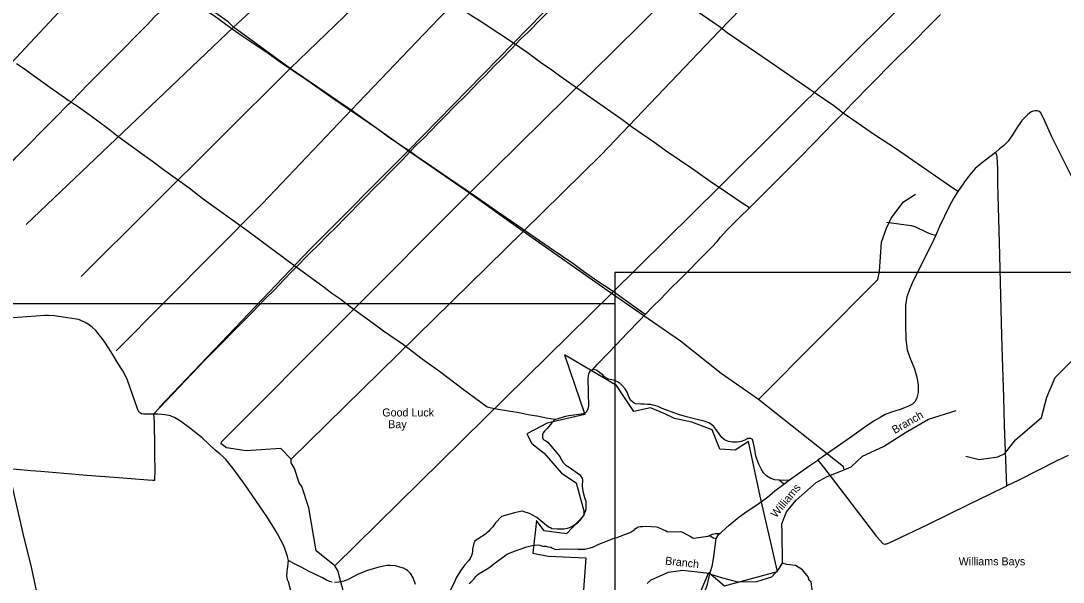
# Model space of a CAD drawing. Extents: x 2104537 to 2336408, y 34176 to 229611.
# Drawn here: x 2176373 to 2195903, y 94408 to 104935 of the extents above; entities that cross this region are included whole.
import ezdxf

# ---------------------------------------------------------------- set-up
doc = ezdxf.new("R2010")
doc.units = 0
for name, color, linetype in [('Exist Boundary Political City Limit New', 7, 'Continuous'), ('Exist Hydrographic Creek Single Shore', 7, 'Continuous'), ('Exist Hydrographic Misc Water Feature', 7, 'Continuous'), ('Exist Hydrographic Point Label', 7, 'Continuous'), ('Exist Road Non-System Type 51', 7, 'Continuous'), ('Map Preparation Boundary City Limit Buffer Line', 7, 'Continuous'), ('Map Preparation Inset Cut Line', 7, 'Continuous'), ('Old_Level_32', 7, 'Continuous')]:
    doc.layers.add(name, color=color, linetype=linetype)

msp = doc.modelspace()

# ---------------------------------------------------------------- linework, layer by layer
at = {"layer": 'Exist Boundary Political City Limit New'}
for points in [[(2187536, 98094), (2186560, 98672), (2186940, 97552), (2186235, 97390), (2185856, 97191), (2185946, 97011), (2186181, 96830), (2186506, 96451), (2186777, 96271), (2186921, 95747), (2186922, 95655), (2186596, 95314), (2186181, 95368), (2186036, 95566)], [(2188438, 92659), (2189264, 94592), (2189558, 94339), (2190552, 94610), (2190227, 96018), (2190010, 97047), (2189757, 96884), (2189468, 96903), (2189324, 97264), (2188944, 97408), (2188619, 97480), (2188428, 97568), (2188168, 97679), (2187860, 97607), (2187536, 98094)], [(2186036, 95566), (2185964, 94953), (2186253, 94898), (2186958, 94862), (2186885, 93833)]]:
    msp.add_lwpolyline(points, dxfattribs=at)
at = {"layer": 'Exist Hydrographic Creek Single Shore'}
for points in [[(2194078, 96769), (2194329, 96711), (2194678, 96757), (2194811, 96823), (2195009, 97075), (2195498, 97496), (2195595, 97878), (2195751, 98245), (2196049, 98538), (2196498, 98726), (2197053, 99106), (2197153, 99206), (2197300, 99515), (2197441, 99633), (2197557, 99684), (2197757, 99703), (2198114, 99978), (2198412, 100130), (2199369, 100380), (2199569, 100379), (2199728, 100314), (2199954, 100165), (2200103, 100166)], [(2191797, 96517), (2191929, 96571), (2192145, 96770), (2192536, 96949), (2192950, 97217), (2193382, 97464), (2193898, 97625)], [(2190643, 94762), (2190638, 95346), (2190629, 95503), (2190719, 95728), (2190901, 95947), (2191274, 96275), (2191481, 96392), (2191797, 96517)], [(2188106, 94384), (2188182, 94452), (2188506, 94596), (2188771, 94630), (2189214, 94583), (2189521, 94488)]]:
    msp.add_lwpolyline(points, dxfattribs=at)
at = {"layer": 'Exist Hydrographic Misc Water Feature'}
for p, q in [((2189456, 104742), (2194031, 109489)), ((2183628, 102499), (2189433, 108434)), ((2174845, 102702), (2178240, 106337)), ((2176470, 101118), (2180357, 104816)), ((2181419, 104044), (2180357, 104816)), ((2177501, 100140), (2181419, 104044)), ((2182565, 103261), (2181419, 104044)), ((2183628, 102499), (2182565, 103261)), ((2184782, 101706), (2183628, 102499)), ((2187443, 99823), (2189474, 101834)), ((2185786, 100981), (2184782, 101706)), ((2181436, 96715), (2185786, 100981)), ((2187443, 99823), (2185786, 100981)), ((2182255, 94711), (2187443, 99823)), ((2190197, 97831), (2189497, 98321))]:
    msp.add_line(p, q, dxfattribs=at)
for points in [[(2180357, 104816), (2184169, 108335), (2184160, 108535), (2184126, 108693), (2187397, 112245), (2187514, 112213), (2187639, 112129), (2187697, 112164), (2188911, 114070)], [(2181419, 104044), (2185297, 107785), (2185406, 107710), (2185464, 107742), (2188844, 111144), (2188827, 111204), (2188718, 111321), (2189408, 112363)], [(2182565, 103261), (2184205, 104978), (2189422, 110194)], [(2189474, 101834), (2192820, 105159), (2192828, 105208), (2192660, 105349), (2194786, 107512)], [(2184782, 101706), (2188436, 105309), (2189445, 106517)], [(2180357, 104816), (2180256, 104913), (2178240, 106337)], [(2185786, 100981), (2187252, 102429), (2189456, 104742)], [(2178158, 98747), (2180901, 101512), (2182565, 103261)], [(2178964, 97684), (2181797, 100658), (2183628, 102499)], [(2181436, 96715), (2181243, 96912), (2180593, 96869), (2180227, 96925), (2180126, 96999), (2180134, 97038), (2184782, 101706)], [(2190197, 97831), (2192431, 100081), (2192463, 100231), (2192501, 100782), (2192591, 101049), (2192681, 101231), (2192911, 101542), (2193136, 101685)], [(2189497, 98321), (2188730, 98929), (2187443, 99823)], [(2191797, 96517), (2191789, 96570), (2190197, 97831)], [(2182255, 94711), (2181904, 94993), (2181766, 95799), (2181639, 96199), (2181588, 96272), (2181503, 96539), (2181436, 96646), (2181436, 96715)], [(2189521, 94488), (2189803, 94414), (2190162, 94423), (2190444, 94510), (2190569, 94645), (2190643, 94762)], [(2191352, 92149), (2191389, 92390), (2191383, 92616), (2191382, 92651), (2191315, 92800), (2191296, 93050), (2191369, 93383), (2191238, 94156), (2191213, 94173), (2191179, 94417), (2191145, 94440), (2191128, 94506), (2191019, 94639), (2190885, 94721), (2190726, 94737), (2190643, 94762)], [(2184198, 91621), (2184210, 91831), (2184192, 92038), (2184111, 92326), (2184012, 92542), (2183715, 92929), (2183397, 93235), (2183221, 93340), (2182754, 93454), (2182612, 93555), (2182620, 93588), (2182587, 93605), (2182374, 94387), (2182314, 94627), (2182255, 94711)]]:
    msp.add_lwpolyline(points, dxfattribs=at)
at = {"layer": 'Exist Road Non-System Type 51'}
for p, q in [((2190583, 96322), (2190777, 96324)), ((2190671, 96247), (2190583, 96322)), ((2190671, 96247), (2190777, 96324)), ((2189401, 95227), (2189458, 95315))]:
    msp.add_line(p, q, dxfattribs=at)
for points in [[(2185642, 104488), (2185015, 104905), (2184801, 105044), (2184367, 105335), (2184195, 105447), (2183292, 106055), (2182641, 106490), (2182517, 106578), (2182071, 106867), (2181907, 106971), (2181684, 107090), (2181328, 107295), (2181246, 107337), (2181200, 107373)], [(2185642, 104488), (2185750, 104602), (2185879, 104724), (2186606, 105471), (2186833, 105710), (2186931, 105806), (2187282, 106173), (2187372, 106259)], [(2191782, 103206), (2191603, 103339), (2191238, 103591), (2190396, 104173), (2189609, 104711), (2189456, 104826), (2189382, 104881), (2189266, 104958), (2188649, 105385), (2188299, 105635), (2188123, 105750), (2187783, 105982), (2187470, 106189), (2187372, 106259)], [(2177316, 103416), (2177642, 103751), (2178336, 104450), (2178504, 104624), (2178751, 104875), (2178861, 104993), (2178981, 105107), (2179091, 105220), (2179188, 105328), (2179254, 105390), (2179336, 105474)], [(2183670, 102486), (2183492, 102598), (2183262, 102754), (2183041, 102917), (2182219, 103480), (2181734, 103819), (2181230, 104162), (2181008, 104325), (2180519, 104650), (2180335, 104780), (2180001, 105021), (2179864, 105111), (2179600, 105293), (2179388, 105442), (2179336, 105474)], [(2191782, 103206), (2191944, 103380), (2192311, 103754), (2192725, 104171), (2193073, 104516), (2193432, 104876), (2193602, 105054)], [(2183670, 102486), (2183788, 102607), (2183922, 102735), (2184191, 103015), (2184323, 103146), (2184486, 103316), (2184732, 103554), (2184957, 103791), (2185073, 103903), (2185245, 104091), (2185364, 104203), (2185582, 104430), (2185642, 104488)], [(2190025, 101426), (2189906, 101501), (2189475, 101794), (2189331, 101891), (2188961, 102152), (2188462, 102491), (2188250, 102645), (2187814, 102950), (2187658, 103066), (2187426, 103231), (2187033, 103501), (2186469, 103900), (2186298, 104027), (2186134, 104135), (2185858, 104340), (2185722, 104436), (2185642, 104488)], [(2176293, 104134), (2176423, 104045), (2176918, 103692), (2177210, 103486), (2177258, 103448), (2177316, 103416)], [(2175624, 101691), (2175887, 101964), (2176195, 102276), (2176287, 102375), (2177011, 103108), (2177267, 103374), (2177316, 103416)], [(2181533, 100317), (2180608, 101001), (2179791, 101591), (2179525, 101799), (2179046, 102138), (2178840, 102297), (2178604, 102467), (2178167, 102786), (2178011, 102908), (2177671, 103157), (2177412, 103345), (2177348, 103386), (2177316, 103416)], [(2190025, 101426), (2190590, 101991), (2190942, 102348), (2191237, 102649), (2191598, 103025), (2191782, 103206)], [(2193932, 101733), (2193757, 101850), (2192761, 102538), (2192370, 102800), (2191782, 103206)], [(2196070, 101994), (2195691, 102760), (2195568, 103041), (2195482, 103208), (2195456, 103232), (2195422, 103249), (2195378, 103249), (2195340, 103241), (2195306, 103228), (2195233, 103170), (2195138, 103073), (2195059, 102968), (2194952, 102795), (2194871, 102678), (2194784, 102593), (2194711, 102535), (2194633, 102466)], [(2181533, 100317), (2181776, 100563), (2181952, 100735), (2182109, 100898), (2182289, 101074), (2182435, 101226), (2182812, 101607), (2183021, 101823), (2183125, 101923), (2183293, 102096), (2183401, 102202), (2183516, 102320), (2183670, 102486)], [(2188072, 99429), (2187432, 99884), (2187187, 100047), (2186917, 100237), (2186713, 100384), (2186292, 100674), (2186092, 100807), (2185766, 101034), (2185264, 101377), (2185079, 101511), (2184719, 101762), (2184405, 101970), (2184067, 102205), (2183800, 102387), (2183670, 102486)], [(2194633, 102466), (2194367, 102261), (2194254, 102164), (2194146, 102043), (2194041, 101896), (2193932, 101733)], [(2194848, 96215), (2194805, 97344), (2194790, 97880), (2194771, 98436), (2194757, 99032), (2194710, 100775), (2194677, 101882), (2194676, 102160), (2194668, 102382), (2194658, 102424), (2194633, 102466)], [(2193932, 101733), (2193852, 101613), (2193765, 101454), (2193587, 101076), (2193519, 100915)], [(2188072, 99429), (2188208, 99569), (2188366, 99721), (2188545, 99912), (2188715, 100078), (2189224, 100597), (2189321, 100691), (2189421, 100799), (2189481, 100879), (2189599, 101006), (2189829, 101236), (2190025, 101426)], [(2192590, 101158), (2193055, 101099), (2193123, 101080), (2193354, 100964), (2193438, 100933), (2193519, 100915)], [(2193519, 100915), (2193444, 100753), (2193095, 100059), (2193029, 99909), (2192972, 99758), (2192949, 99594), (2192947, 99424), (2192952, 99260), (2192955, 98959), (2192981, 98763), (2193027, 98623), (2193115, 98408), (2193166, 98226), (2193188, 98095), (2193185, 97967), (2193160, 97866), (2193127, 97794), (2193079, 97746), (2192992, 97703), (2192848, 97645), (2192689, 97596), (2192571, 97553), (2192472, 97498), (2192362, 97431), (2192187, 97315), (2191899, 97109), (2191305, 96695)], [(2178861, 97560), (2179463, 98199), (2179814, 98566), (2180706, 99467), (2180946, 99716), (2181129, 99898), (2181289, 100068), (2181469, 100254), (2181533, 100317)], [(2186376, 97456), (2186218, 97484), (2186078, 97513), (2185878, 97547), (2185708, 97583), (2185474, 97618), (2185318, 97646), (2185218, 97666), (2185112, 97692), (2184662, 98021), (2184215, 98356), (2183895, 98587), (2183545, 98860), (2183170, 99112), (2182972, 99261), (2182546, 99571), (2182350, 99720), (2182199, 99824), (2182057, 99934), (2181593, 100271), (2181533, 100317)], [(2187092, 98395), (2187178, 98497), (2187541, 98872), (2187735, 99078), (2187974, 99323), (2188072, 99429)], [(2178861, 97560), (2178671, 97556), (2178635, 97564), (2178617, 97576), (2178591, 97600), (2178573, 97625), (2178559, 97656), (2178364, 98216), (2178283, 98368), (2178192, 98513), (2178109, 98654), (2178026, 98782), (2177931, 98926), (2177776, 99129), (2177714, 99186), (2177653, 99234), (2177576, 99278), (2177511, 99309), (2177457, 99331), (2177410, 99342), (2177245, 99367), (2176996, 99400), (2176890, 99409), (2176822, 99407), (2176149, 99357)], [(2186376, 97456), (2186458, 97484), (2186582, 97518), (2186642, 97532), (2186830, 97557), (2186914, 97571), (2186953, 97584), (2186969, 97604), (2186998, 97649), (2187010, 97682), (2187014, 97709), (2187011, 97959), (2187005, 98237), (2187015, 98317), (2187040, 98369), (2187072, 98391), (2187092, 98395)], [(2190583, 96322), (2190503, 96325), (2190424, 96352), (2190352, 96394), (2190287, 96459), (2190243, 96533), (2190198, 96618), (2190146, 96770), (2190125, 96896), (2190098, 97017), (2190079, 97083), (2190075, 97090), (2190065, 97097), (2190051, 97102), (2190014, 97104), (2189996, 97099), (2189941, 97070), (2189870, 97045), (2189796, 97031), (2189709, 97031), (2189631, 97045), (2189556, 97079), (2189505, 97119), (2189358, 97324), (2189296, 97376), (2189262, 97396), (2189192, 97423), (2188845, 97509), (2188697, 97550), (2188390, 97664), (2188312, 97700), (2188212, 97729), (2188170, 97739), (2188112, 97739), (2188052, 97746), (2187988, 97748), (2187890, 97755), (2187866, 97767), (2187832, 97787), (2187805, 97817), (2187773, 97873), (2187732, 97968), (2187694, 98032), (2187640, 98096), (2187597, 98138), (2187543, 98171), (2187479, 98195), (2187385, 98212), (2187331, 98238), (2187299, 98262), (2187277, 98294), (2187244, 98315), (2187192, 98361), (2187156, 98381), (2187092, 98395)], [(2178861, 97560), (2178868, 97421), (2178869, 97265), (2178878, 97083), (2178874, 96777), (2178884, 96517), (2178877, 96317), (2178847, 96313), (2178751, 96323), (2178363, 96350), (2178123, 96373), (2177610, 96408), (2176744, 96483), (2176558, 96495), (2176290, 96522), (2176144, 96529)], [(2181390, 94813), (2181369, 94892), (2181320, 95038), (2181294, 95100), (2181183, 95313), (2181126, 95411), (2180983, 95642), (2180585, 96222), (2180351, 96540), (2180212, 96711), (2180160, 96767), (2180102, 96813), (2180015, 96886), (2179770, 97115), (2179652, 97206), (2179531, 97304), (2179361, 97425), (2179252, 97494), (2179216, 97511), (2179176, 97526), (2179073, 97545), (2179005, 97554), (2178940, 97560), (2178861, 97560)], [(2186376, 97456), (2186320, 97394), (2186264, 97328), (2186235, 97287), (2186187, 97239), (2186161, 97207), (2186149, 97171), (2186145, 97151), (2186146, 97107), (2186158, 97088), (2186170, 97078), (2186210, 97057), (2186244, 97032), (2186274, 97002), (2186470, 96765), (2186488, 96723), (2186531, 96656), (2186587, 96604), (2186647, 96566), (2186838, 96427), (2186858, 96401), (2186890, 96350), (2186896, 96328), (2186893, 96210), (2186904, 96116), (2186934, 95998), (2186957, 95924), (2186961, 95880), (2186962, 95829), (2186958, 95776), (2186946, 95732), (2186920, 95668), (2186847, 95563), (2186795, 95511), (2186724, 95463), (2186668, 95434), (2186610, 95414), (2186550, 95404), (2186424, 95399), (2186321, 95407), (2186296, 95426), (2186258, 95442), (2186039, 95618), (2185902, 95694), (2185804, 95727), (2185764, 95737), (2185680, 95722), (2185622, 95708), (2185380, 95639), (2185269, 95520), (2185216, 95448), (2185162, 95389), (2185136, 95357), (2185104, 95333), (2185081, 95309), (2184961, 95236), (2184881, 95178), (2184858, 95140), (2184846, 95085), (2184838, 95029), (2184837, 94985), (2184829, 94945), (2184817, 94909), (2184789, 94851), (2184758, 94807), (2184694, 94735), (2184611, 94622), (2184532, 94486), (2184504, 94427), (2184425, 94259)], [(2190777, 96324), (2191138, 96583), (2191305, 96695)], [(2191305, 96695), (2191414, 96564), (2191635, 96268), (2191945, 95871), (2192184, 95553), (2192405, 95267), (2192522, 95134), (2192549, 95123), (2192576, 95124), (2192599, 95129), (2192738, 95189), (2193369, 95489), (2194140, 95870), (2194532, 96058), (2194848, 96215)], [(2195995, 96782), (2195784, 96682), (2195071, 96323), (2194848, 96215)], [(2177377, 90952), (2177306, 91244), (2177241, 91577), (2177173, 91964), (2177105, 92271), (2176949, 93006), (2176797, 93679), (2176750, 93871), (2176563, 94720), (2176437, 95241), (2176144, 96529)], [(2189458, 95315), (2189486, 95333), (2189515, 95360), (2189642, 95479), (2189831, 95635), (2189980, 95740), (2190165, 95860), (2190365, 96000), (2190501, 96119), (2190671, 96247)], [(2184770, 94381), (2184804, 94409), (2184858, 94464), (2184899, 94514), (2184929, 94544), (2184959, 94568), (2185144, 94677), (2185260, 94768), (2185443, 94903), (2185471, 94927), (2185507, 94947), (2185674, 95008), (2185854, 95069), (2185956, 95096), (2186056, 95107), (2186096, 95099), (2186148, 95083), (2186208, 95082), (2186246, 95072), (2186304, 95064), (2186334, 95044), (2186364, 95035), (2186392, 95021), (2186466, 95029), (2186530, 95032), (2186818, 95027), (2186898, 95024), (2186938, 95026), (2187038, 95049), (2187100, 95073), (2187204, 95122), (2187281, 95152), (2187493, 95233), (2187545, 95248), (2187684, 95303), (2187760, 95329), (2187802, 95347), (2187830, 95367), (2187862, 95384), (2187886, 95406), (2187928, 95438), (2187946, 95446), (2187976, 95454), (2188018, 95453), (2188090, 95455), (2188281, 95448), (2188308, 95440), (2188416, 95389), (2188450, 95375), (2188480, 95355), (2188622, 95354), (2188742, 95359), (2188771, 95347), (2188933, 95258), (2188957, 95240), (2188983, 95234), (2189203, 95262), (2189247, 95270), (2189281, 95282)], [(2189458, 95315), (2189388, 95313), (2189356, 95309), (2189328, 95302), (2189281, 95282)], [(2188596, 92724), (2188629, 92810), (2188675, 92939), (2188728, 93073), (2188799, 93225), (2188966, 93646), (2189082, 93949), (2189110, 94011), (2189185, 94206), (2189240, 94368), (2189285, 94564), (2189332, 94734), (2189357, 94887), (2189401, 95227)], [(2189281, 95282), (2189347, 95241), (2189401, 95227)], [(2181109, 92873), (2181159, 92914), (2181185, 92960), (2181214, 93036), (2181275, 93232), (2181293, 93268), (2181329, 93328), (2181380, 93483), (2181403, 93583), (2181457, 93843), (2181495, 94001), (2181498, 94039), (2181488, 94101), (2181462, 94185), (2181425, 94271), (2181405, 94341), (2181392, 94403), (2181372, 94451), (2181360, 94488), (2181356, 94519), (2181363, 94611), (2181371, 94649), (2181390, 94813)], [(2182204, 94407), (2182158, 94421), (2182100, 94443), (2182024, 94487), (2181761, 94617), (2181638, 94684), (2181478, 94763), (2181390, 94813)], [(2183770, 94367), (2183722, 94489), (2183679, 94564), (2183619, 94624), (2183589, 94646), (2183540, 94668), (2183472, 94689), (2183392, 94711), (2183284, 94722), (2183230, 94720), (2183078, 94689), (2182871, 94626), (2182693, 94555), (2182496, 94453), (2182422, 94428), (2182332, 94408), (2182252, 94402)]]:
    msp.add_lwpolyline(points, dxfattribs=at)
at = {"layer": 'Map Preparation Boundary City Limit Buffer Line'}
for points in [[(2187536, 98094), (2186560, 98672), (2186940, 97552), (2186235, 97390), (2185856, 97191), (2185946, 97011), (2186181, 96830), (2186506, 96451), (2186777, 96271), (2186921, 95747), (2186922, 95655), (2186596, 95314), (2186181, 95368), (2186036, 95566)], [(2188438, 92659), (2189264, 94592), (2189558, 94339), (2190552, 94610), (2190227, 96018), (2190010, 97047), (2189757, 96884), (2189468, 96903), (2189324, 97264), (2188944, 97408), (2188619, 97480), (2188428, 97568), (2188168, 97679), (2187860, 97607), (2187536, 98094)], [(2186036, 95566), (2185964, 94953), (2186253, 94898), (2186958, 94862), (2186885, 93833)]]:
    msp.add_lwpolyline(points, dxfattribs=at)
at = {"layer": 'Map Preparation Inset Cut Line'}
for points in [[(2262949, 100213), (2187500, 100213), (2187500, 55965), (2244094, 55965), (2244094, 70118), (2262949, 70118)], [(2187500, 80447), (2163450, 80447), (2163450, 99632), (2187500, 99632)]]:
    msp.add_lwpolyline(points, close=True, dxfattribs=at)

# ---------------------------------------------------------------- texts
at = {"layer": 'Exist Hydrographic Point Label'}
for s, p in [('Good Luck', (2183145, 97515)), ('  Bay', (2183145, 97295)), ('Williams Bays', (2193945, 94724))]:
    msp.add_text(s, height=150, dxfattribs=at).set_placement(p)
at = {"layer": 'Old_Level_32'}
for s, rotation, p in [('Branch', 29.8134, (2192748, 97184)), ('Williams', 50.4899, (2190523, 95603)), ('Branch', 353.8115, (2188440, 94739))]:
    msp.add_text(s, height=150, rotation=rotation, dxfattribs=at).set_placement(p)

doc.saveas('drawing.dxf')
